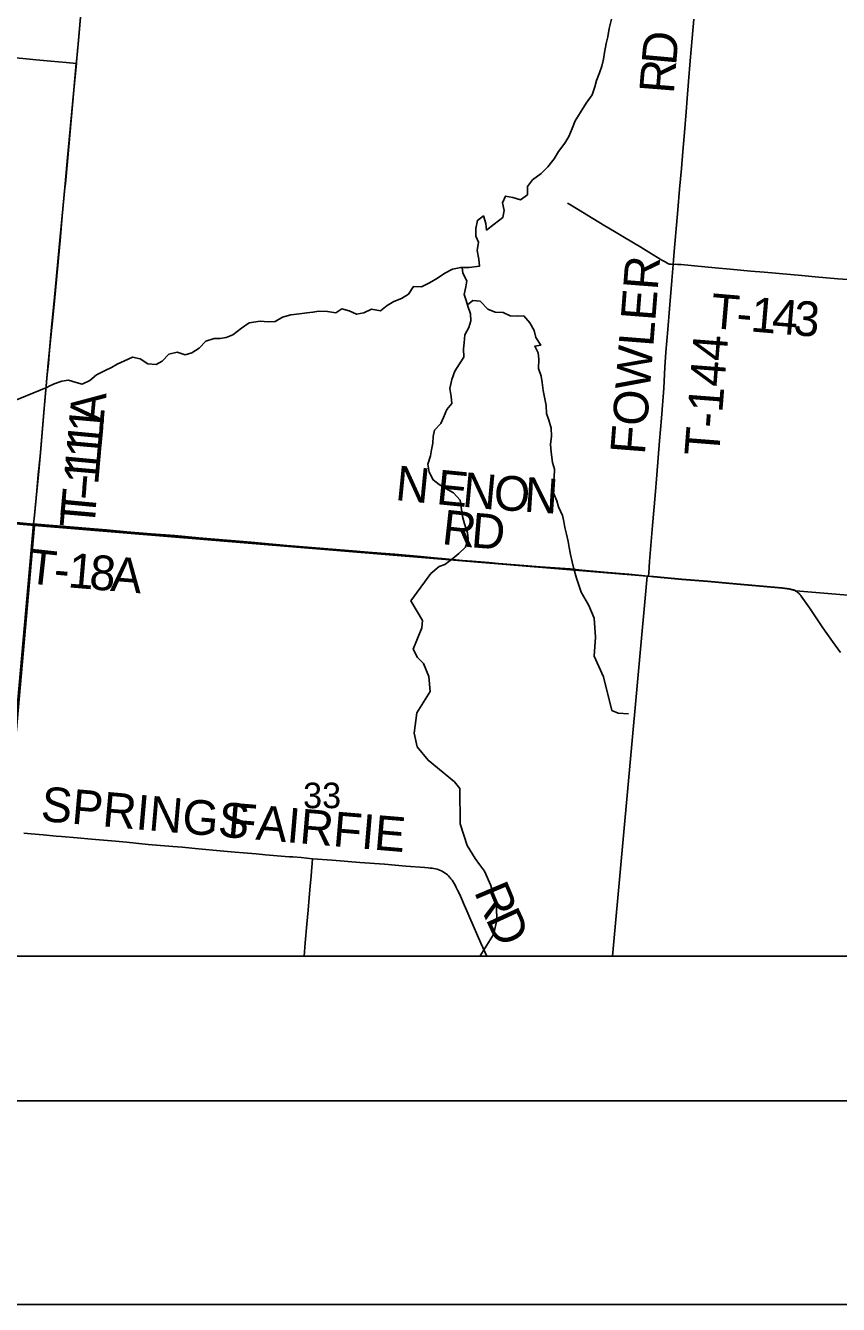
# Model space of a CAD drawing. Extents: x 0 to 1134, y 0 to 440.
# Drawn here: x 353.9 to 393.8, y 0 to 62.8 of the extents above; entities that cross this region are included whole.
import ezdxf

# ---------------------------------------------------------------- set-up
doc = ezdxf.new("R2010")
doc.units = 0
for name, color, linetype in [('GM_X_County_Road', 7, 'Continuous'), ('GM_X_County_Road_Text', 7, 'Continuous'), ('GM_X_Major_River', 7, 'Continuous'), ('GM_X_Minor_River', 7, 'Continuous'), ('GM_X_Section_Text', 7, 'Continuous'), ('GM_X_Township', 7, 'Continuous'), ('GM_X_Township_Road', 7, 'Continuous'), ('GM_X_Township_Road_Text', 7, 'Continuous'), ('GM_X_Unincorporated', 7, 'Continuous'), ('SH_Border', 7, 'Continuous'), ('SH_Cut_Line', 7, 'Continuous'), ('SH_Text', 7, 'Continuous')]:
    doc.layers.add(name, color=color, linetype=linetype)

msp = doc.modelspace()

# ---------------------------------------------------------------- linework, layer by layer
at = {"layer": 'GM_X_County_Road'}
for points in [[(350.429, 38.7), (352.197, 38.538), (354.251, 38.349)], [(354.251, 38.349), (355.002, 38.278), (356.252, 38.17), (357.025, 38.11), (357.837, 38.039), (358.834, 37.949), (360.039, 37.854), (361.194, 37.761), (362.382, 37.66), (364.948, 37.442), (366.697, 37.279), (369.729, 37.033), (370.889, 36.938), (372.005, 36.851), (373.296, 36.732), (373.946, 36.673), (374.503, 36.621), (375.339, 36.546), (375.803, 36.509), (376.638, 36.439), (377.102, 36.397), (377.938, 36.322), (379.147, 36.228), (379.891, 36.177), (380.62, 36.126), (381.193, 36.072), (382.679, 35.942), (383.515, 35.864), (384.468, 35.778)], [(384.468, 35.778), (384.723, 35.755), (386.116, 35.628), (387.384, 35.526), (388.625, 35.415), (389.554, 35.33), (390.297, 35.265), (391.04, 35.191), (391.411, 35.142), (391.596, 35.105), (391.659, 35.084), (391.717, 35.055)], [(393.9, 32.028), (393.515, 32.578), (393.045, 33.249), (392.62, 33.884), (392.388, 34.222), (391.982, 34.801), (391.951, 34.843), (391.913, 34.89), (391.875, 34.931), (391.83, 34.973), (391.788, 35.007), (391.748, 35.037), (391.717, 35.055)], [(353.764, 23.152), (354.136, 23.12), (354.711, 23.07), (355.359, 23.013), (355.618, 22.993), (356.397, 22.926), (357.102, 22.859), (358.272, 22.763), (358.811, 22.711), (359.887, 22.608), (360.48, 22.553), (361.093, 22.5), (361.557, 22.462), (362.356, 22.391), (363.413, 22.293), (363.952, 22.244), (364.768, 22.17), (365.195, 22.134), (365.64, 22.095), (366.606, 22.016), (366.829, 22), (366.996, 21.99), (367.405, 21.955), (367.681, 21.929), (367.959, 21.904)], [(367.959, 21.904), (368.926, 21.833), (370.281, 21.719), (371.49, 21.627), (372.549, 21.539), (373.479, 21.465), (373.641, 21.452), (373.736, 21.444), (373.83, 21.433), (373.913, 21.419), (374.003, 21.401), (374.081, 21.382), (374.166, 21.356), (374.253, 21.322), (374.329, 21.287), (374.399, 21.246), (374.475, 21.196), (374.532, 21.153), (374.589, 21.105), (374.641, 21.055), (374.692, 21.002), (374.727, 20.963), (374.762, 20.918), (374.816, 20.843), (374.867, 20.767), (374.916, 20.689), (374.961, 20.607), (375.024, 20.487), (375.088, 20.36), (375.177, 20.169), (375.276, 19.952), (375.411, 19.641), (375.547, 19.338), (375.693, 19.002), (376.231, 17.747), (376.517, 17.107)]]:
    msp.add_lwpolyline(points, dxfattribs=at)
at = {"layer": 'GM_X_Major_River'}
for points in [[(321.649, 17.107), (352.406, 17.107), (354.289, 38.278), (323.909, 40.986)], [(352.406, 17.107), (382.699, 17.107), (384.412, 35.778), (354.289, 38.278)]]:
    msp.add_lwpolyline(points, close=True, dxfattribs=at)
at = {"layer": 'GM_X_Minor_River'}
for points in [[(382.648, 63.156), (382.541, 62.702), (382.479, 62.294), (382.395, 61.954), (382.31, 61.523), (382.261, 61.183), (382.177, 60.842), (382.06, 60.514), (381.919, 60.141), (381.836, 59.824), (381.706, 59.439), (381.406, 59.022), (381.106, 58.559), (380.874, 58.164), (380.722, 57.791), (380.547, 57.384), (380.361, 57.068), (380.039, 56.651), (379.83, 56.29)], [(379.83, 56.29), (379.53, 55.896), (379.197, 55.57), (378.774, 55.268), (378.52, 54.93), (378.516, 54.532), (378.184, 54.287), (377.799, 54.394), (377.437, 54.466), (377.297, 54.127), (377.383, 53.751), (377.311, 53.41), (376.887, 53.075), (376.51, 52.795), (376.468, 53.114), (376.359, 53.491), (376.062, 53.267), (375.977, 52.87), (375.984, 52.495), (376.117, 52.197), (376.043, 51.789), (376.129, 51.356), (376.159, 51.014), (375.659, 50.952), (375.239, 50.958), (374.841, 50.872), (374.465, 50.683), (374.099, 50.426), (373.699, 50.204), (373.311, 50.004), (372.914, 50.02), (372.672, 49.648), (372.329, 49.436), (371.953, 49.282), (371.633, 49.092), (371.301, 48.824), (370.848, 48.909), (370.472, 48.732), (370.119, 48.656), (369.758, 48.82), (369.397, 48.916), (369.111, 48.726), (368.692, 48.799), (368.273, 48.816), (367.977, 48.751), (367.671, 48.721), (367.318, 48.68), (366.887, 48.629), (366.489, 48.52), (366.123, 48.297), (365.771, 48.29), (365.386, 48.318), (364.841, 48.233), (364.463, 47.965), (364.04, 47.641), (363.709, 47.509), (363.414, 47.467), (363.119, 47.47), (362.72, 47.328), (362.387, 46.991), (362.022, 46.756), (361.703, 46.669), (361.308, 46.799), (360.898, 46.691), (360.565, 46.343), (360.268, 46.187), (359.86, 46.226), (359.489, 46.47), (359.116, 46.554), (358.717, 46.366), (358.363, 46.211), (358.078, 46.044), (357.759, 45.9), (357.336, 45.678), (357.004, 45.409), (356.639, 45.221), (356.334, 45.304), (355.961, 45.411), (355.631, 45.37), (355.267, 45.238), (354.982, 45.105), (354.934, 45.075)], [(375.307, 50.957), (375.349, 50.672), (375.537, 50.306), (375.488, 50.011), (375.404, 49.625), (375.503, 49.34), (375.59, 49.054), (375.721, 48.678), (375.74, 48.336), (375.645, 48.008), (375.436, 47.646), (375.409, 47.249), (375.371, 46.954), (375.4, 46.544), (375.18, 46.217), (374.949, 45.856), (374.808, 45.448), (374.712, 45.006), (374.764, 44.619), (374.805, 44.266), (374.551, 43.973), (374.399, 43.588), (374.259, 43.294), (373.949, 42.957), (373.889, 42.651), (373.873, 42.321), (373.812, 41.992), (373.752, 41.697), (373.633, 41.289), (373.685, 40.902), (373.885, 40.513), (374.188, 40.293), (374.481, 40.107), (374.886, 39.875), (375.222, 39.518), (375.325, 38.721), (375.423, 38.356), (375.576, 37.922), (375.606, 37.626), (375.476, 37.218), (375.155, 36.903), (374.857, 36.657), (374.456, 36.355), (374.185, 36.257)], [(375.571, 49.117), (375.832, 49.336), (376.205, 49.297), (376.575, 48.906), (376.936, 48.765), (377.321, 48.749), (377.67, 48.585), (378.044, 48.558), (378.339, 48.577), (378.63, 48.232), (378.852, 47.865), (378.939, 47.512), (379.172, 47.134), (378.876, 47.081), (379.043, 46.76), (379.073, 46.453), (379.067, 45.998), (379.187, 45.61), (379.251, 45.302), (379.292, 44.915), (379.377, 44.505), (379.441, 44.174), (379.459, 43.776), (379.568, 43.456), (379.688, 43.057), (379.706, 42.67), (379.656, 42.261), (379.685, 41.874), (379.747, 41.373), (379.845, 41.042), (379.839, 40.632), (379.755, 40.213), (379.785, 39.917), (379.961, 39.494), (380.048, 39.197), (380.247, 38.774), (380.311, 38.477), (380.364, 38.17), (380.44, 37.85), (380.526, 37.497), (380.579, 37.2), (380.643, 36.858), (380.718, 36.493), (380.804, 36.14), (380.928, 35.693)], [(354.934, 45.075), (351.95, 43.854), (351.338, 43.936), (350.359, 44.366), (349.16, 45.176), (348.916, 45.489), (348.486, 46.727), (347.387, 47.398)], [(374.185, 36.257), (373.776, 35.92), (372.796, 34.575), (373.367, 33.607), (373.326, 33.244), (372.908, 32.206), (373.116, 31.792), (373.405, 31.501), (373.676, 30.858), (373.741, 30.117), (373.085, 29.072), (372.952, 28.074), (373.097, 27.399), (373.641, 26.739), (374.937, 25.676), (375.203, 25.352), (375.214, 23.622), (375.557, 22.556), (375.953, 21.91), (376.162, 21.61), (376.417, 21.286), (376.721, 20.586), (376.996, 19.544), (377.017, 18.861), (376.856, 18.181), (376.199, 17.136), (376.199, 17.107)], [(380.928, 35.693), (381.161, 34.992), (381.546, 34.347), (381.794, 33.716), (381.867, 32.781), (381.803, 31.861), (382.26, 30.838), (382.67, 29.191), (382.986, 29.059), (383.484, 29.015)]]:
    msp.add_lwpolyline(points, dxfattribs=at)
at = {"layer": 'GM_X_Township'}
msp.add_lwpolyline([(438.358, 31.189), (391.71, 35.071), (391.652, 35.1), (391.59, 35.121), (391.404, 35.158), (391.033, 35.207), (390.29, 35.281), (389.547, 35.346), (388.618, 35.431), (387.377, 35.542), (386.109, 35.644), (384.716, 35.771), (384.461, 35.794), (383.508, 35.88), (382.672, 35.958), (381.186, 36.088), (380.613, 36.142), (379.884, 36.193), (379.14, 36.244), (377.931, 36.338), (377.095, 36.413), (376.631, 36.455), (375.796, 36.525), (375.332, 36.562), (374.496, 36.637), (373.939, 36.689), (373.289, 36.748), (371.998, 36.867), (370.882, 36.954), (369.722, 37.049), (366.69, 37.295), (364.941, 37.458), (362.375, 37.676), (361.187, 37.777), (360.032, 37.87), (358.827, 37.965), (357.83, 38.055), (357.018, 38.126), (356.246, 38.186), (354.995, 38.294), (354.244, 38.365), (354.288, 38.785), (354.404, 39.985), (354.476, 40.788), (354.564, 41.68), (354.664, 42.84), (354.751, 43.839), (354.845, 44.953), (354.917, 45.695), (354.972, 46.252), (355.03, 46.901), (355.134, 48.015), (355.266, 49.313), (355.558, 52.469), (355.652, 53.49), (355.784, 54.883), (355.906, 56.182), (356.224, 59.679), (356.348, 60.992), (356.356, 61.075), (356.447, 62.118), (356.566, 63.454)], dxfattribs=at)
at = {"layer": 'GM_X_Township_Road'}
for points in [[(356.355, 60.976), (356.362, 61.059), (356.454, 62.102), (356.573, 63.438), (356.656, 64.27), (356.72, 64.972), (356.83, 66.178), (356.882, 66.828), (356.951, 67.665), (356.99, 68.037), (357.006, 68.143), (357.03, 68.263), (357.059, 68.411), (357.085, 68.557)], [(385.685, 51.109), (385.736, 51.741), (385.763, 52.113), (385.847, 53.04), (385.91, 53.781), (385.997, 54.802), (386.086, 55.823), (386.158, 56.658), (386.238, 57.584), (386.318, 58.61), (386.373, 59.252), (386.433, 60.089), (386.526, 61.109), (386.618, 62.224), (386.694, 63.153)], [(348.614, 61.69), (349.396, 61.618), (350.62, 61.505), (351.547, 61.416), (352.989, 61.283), (353.716, 61.217), (354.375, 61.151), (355.098, 61.09), (355.841, 61.022), (356.355, 60.976)], [(355.81, 55.078), (355.912, 56.166), (356.23, 59.663), (356.355, 60.976)], [(354.251, 38.349), (354.295, 38.769), (354.411, 39.969), (354.483, 40.772), (354.571, 41.664), (354.671, 42.824), (354.758, 43.823), (354.852, 44.937), (354.923, 45.68), (354.979, 46.236), (355.037, 46.885), (355.141, 47.999), (355.273, 49.297), (355.565, 52.453), (355.658, 53.474), (355.79, 54.867), (355.81, 55.078)], [(380.484, 54.115), (380.643, 54.028), (382.322, 53.004), (382.805, 52.715), (383.287, 52.428), (384.088, 51.948), (384.49, 51.711), (385.125, 51.322), (385.287, 51.229), (385.423, 51.158), (385.457, 51.141), (385.506, 51.124), (385.588, 51.115), (385.685, 51.109)], [(384.468, 35.778), (384.482, 35.956), (384.527, 36.513), (384.673, 38.272), (384.796, 39.753), (384.875, 40.773), (385.013, 42.44), (385.109, 43.55), (385.217, 45.032), (385.269, 46.053), (385.324, 46.795), (385.42, 47.906), (385.504, 48.924), (385.619, 50.311), (385.685, 51.109)], [(385.685, 51.109), (385.781, 51.111), (385.895, 51.106), (386.073, 51.095), (386.724, 51.032), (387.745, 50.934), (388.486, 50.869), (389.507, 50.781), (390.156, 50.726), (391.456, 50.61), (392.012, 50.559), (392.662, 50.501), (393.776, 50.404), (395.448, 50.278)], [(354.251, 38.349), (355.002, 38.278), (356.252, 38.17), (357.025, 38.11), (357.837, 38.039), (358.834, 37.949), (360.039, 37.854), (361.194, 37.761), (362.382, 37.66), (364.948, 37.442), (366.697, 37.279), (369.729, 37.033), (370.889, 36.938), (372.005, 36.851), (373.296, 36.732), (373.946, 36.673), (374.503, 36.621), (375.339, 36.546), (375.803, 36.509), (376.638, 36.439), (377.102, 36.397), (377.938, 36.322), (379.147, 36.228), (379.891, 36.177), (380.62, 36.126), (381.193, 36.072), (382.679, 35.942), (383.515, 35.864), (384.468, 35.778)], [(384.468, 35.778), (384.723, 35.755), (386.116, 35.628), (387.384, 35.526), (388.625, 35.415), (389.554, 35.33), (390.297, 35.265), (391.04, 35.191), (391.411, 35.142), (391.596, 35.105), (391.659, 35.084), (391.717, 35.055)], [(367.539, 17.107), (367.593, 17.771), (367.676, 18.681), (367.736, 19.367), (367.795, 19.998), (367.847, 20.554), (367.891, 21.064), (367.959, 21.904)]]:
    msp.add_lwpolyline(points, dxfattribs=at)
at = {"layer": 'GM_X_Unincorporated'}
for points in [[(352.893, 23.246), (354.244, 38.365), (354.288, 38.785), (354.404, 39.985), (354.476, 40.788), (354.564, 41.68), (354.664, 42.84), (354.751, 43.839), (354.845, 44.953), (354.917, 45.695), (354.972, 46.252), (355.03, 46.901), (355.134, 48.015), (355.266, 49.313), (355.558, 52.469), (355.652, 53.49), (355.784, 54.883), (355.906, 56.182), (356.224, 59.679), (356.348, 60.992), (356.356, 61.075), (356.447, 62.118), (356.566, 63.454)], [(438.358, 31.189), (391.71, 35.071), (391.652, 35.1), (391.59, 35.121), (391.404, 35.158), (391.033, 35.207), (390.29, 35.281), (389.547, 35.346), (388.618, 35.431), (387.377, 35.542), (386.109, 35.644), (384.716, 35.771), (384.461, 35.794), (383.508, 35.88), (382.672, 35.958), (381.186, 36.088), (380.613, 36.142), (379.884, 36.193), (379.14, 36.244), (377.931, 36.338), (377.095, 36.413), (376.631, 36.455), (375.796, 36.525), (375.332, 36.562), (374.496, 36.637), (373.939, 36.689), (373.289, 36.748), (371.998, 36.867), (370.882, 36.954), (369.722, 37.049), (366.69, 37.295), (364.941, 37.458), (362.375, 37.676), (361.187, 37.777), (360.032, 37.87), (358.827, 37.965), (357.83, 38.055), (357.018, 38.126), (356.246, 38.186), (354.995, 38.294), (354.244, 38.365), (352.893, 23.246)], [(352.355, 17.107), (535.445, 17.107)]]:
    msp.add_lwpolyline(points, dxfattribs=at)
at = {"layer": 'SH_Border'}
msp.add_lwpolyline([(30, 430), (670, 430), (670, 10), (30, 10)], close=True, dxfattribs=at)
at = {"layer": 'SH_Cut_Line'}
msp.add_lwpolyline([(0, 0), (680, 0), (680, 440), (0, 440)], close=True, dxfattribs=at)
for points in [[(438.358, 31.189), (391.71, 35.071), (391.652, 35.1), (391.59, 35.121), (391.404, 35.158), (391.033, 35.207), (390.29, 35.281), (389.547, 35.346), (388.618, 35.431), (387.377, 35.542), (386.109, 35.644), (384.716, 35.771), (384.461, 35.794), (383.508, 35.88), (382.672, 35.958), (381.186, 36.088), (380.613, 36.142), (379.884, 36.193), (379.14, 36.244), (377.931, 36.338), (377.095, 36.413), (376.631, 36.455), (375.796, 36.525), (375.332, 36.562), (374.496, 36.637), (373.939, 36.689), (373.289, 36.748), (371.998, 36.867), (370.882, 36.954), (369.722, 37.049), (366.69, 37.295), (364.941, 37.458), (362.375, 37.676), (361.187, 37.777), (360.032, 37.87), (358.827, 37.965), (357.83, 38.055), (357.018, 38.126), (356.246, 38.186), (354.995, 38.294), (354.244, 38.365), (354.288, 38.785), (354.404, 39.985), (354.476, 40.788), (354.564, 41.68), (354.664, 42.84), (354.751, 43.839), (354.845, 44.953), (354.917, 45.695), (354.972, 46.252), (355.03, 46.901), (355.134, 48.015), (355.266, 49.313), (355.558, 52.469), (355.652, 53.49), (355.784, 54.883), (355.906, 56.182), (356.224, 59.679), (356.348, 60.992), (356.356, 61.075), (356.447, 62.118), (356.566, 63.454)], [(356.566, 63.454), (356.447, 62.118), (356.356, 61.075), (356.348, 60.992), (356.224, 59.679), (355.906, 56.182), (355.784, 54.883), (355.652, 53.49), (355.558, 52.469), (355.266, 49.313), (355.134, 48.015), (355.03, 46.901), (354.972, 46.252), (354.917, 45.695), (354.845, 44.953), (354.751, 43.839), (354.664, 42.84), (354.564, 41.68), (354.476, 40.788), (354.404, 39.985), (354.288, 38.785), (354.244, 38.365), (354.995, 38.294), (356.246, 38.186), (357.018, 38.126), (357.83, 38.055), (358.827, 37.965), (360.032, 37.87), (361.187, 37.777), (362.375, 37.676), (364.941, 37.458), (366.69, 37.295), (369.722, 37.049), (370.882, 36.954), (371.998, 36.867), (373.289, 36.748), (373.939, 36.689), (374.496, 36.637), (375.332, 36.562), (375.796, 36.525), (376.631, 36.455), (377.095, 36.413), (377.931, 36.338), (379.14, 36.244), (379.884, 36.193), (380.613, 36.142), (381.186, 36.088), (382.672, 35.958), (383.508, 35.88), (384.461, 35.794), (384.716, 35.771), (386.109, 35.644), (387.377, 35.542), (388.618, 35.431), (389.547, 35.346), (390.29, 35.281), (391.033, 35.207), (391.404, 35.158), (391.59, 35.121), (391.652, 35.1), (391.71, 35.071), (438.358, 31.189)], [(131, 17.107), (535.445, 17.107)]]:
    msp.add_lwpolyline(points, dxfattribs=at)
at = {"layer": 'SH_Text'}
msp.add_lwpolyline([(131, 425.107), (539, 425.107), (539, 17.107), (131, 17.107)], close=True, dxfattribs=at)

# ---------------------------------------------------------------- texts
at = {"layer": 'GM_X_County_Road_Text'}
for s, height, rotation, p in [('SPRINGS', 1.7045, 355.00121, (354.564, 23.763)), ('FAIRFIE', 1.7045, 355.16185, (363.75, 22.962)), ('R', 1.705, 292.89008, (375.88, 20.29)), ('D', 1.705, 294.67778, (376.448, 18.948))]:
    msp.add_text(s, height=height, rotation=rotation, dxfattribs=at).set_placement(p)
at = {"layer": 'GM_X_Section_Text'}
msp.add_text('33', height=1.2557, rotation=0.00001, dxfattribs=at).set_placement((367.494, 24.385))
at = {"layer": 'GM_X_Township_Road_Text'}
for s, height, rotation, p in [('D', 1.705, 84.83475, (385.824, 60.853)), ('R', 1.705, 85.44038, (385.713, 59.463)), ('FOWLER', 1.7045, 85.5252, (384.288, 41.732)), ('T', 1.705, 355.0698, (387.477, 47.987)), ('1', 1.705, 355.10407, (389.446, 47.817)), ('4', 1.705, 355.20333, (390.496, 47.727)), ('3', 1.705, 355.60303, (391.555, 47.638)), ('-', 1.705, 355.07295, (388.748, 47.877)), ('T-144', 1.7045, 85.56834, (387.932, 41.646)), ('T-11A', 1.7045, 84.65303, (357.256, 38.591)), ('T-111', 1.7045, 84.95748, (357.228, 38.103)), ('N', 1.705, 354.32239, (371.989, 39.531)), ('E', 1.705, 354.32309, (374.004, 39.331)), ('N', 1.705, 354.65846, (375.283, 39.204)), ('O', 1.705, 356.18762, (376.826, 39.06)), ('N', 1.705, 356.18508, (378.323, 38.96)), ('R', 1.705, 353.74881, (374.275, 37.367)), ('D', 1.705, 355.30853, (375.716, 37.21)), ('T', 1.705, 353.73719, (353.889, 35.449)), ('1', 1.705, 355.10317, (355.898, 35.243)), ('8', 1.705, 355.21267, (356.948, 35.153)), ('A', 1.705, 355.24482, (357.995, 35.066)), ('-', 1.705, 354.87098, (355.194, 35.306))]:
    msp.add_text(s, height=height, rotation=rotation, dxfattribs=at).set_placement(p)

doc.saveas('drawing.dxf')
